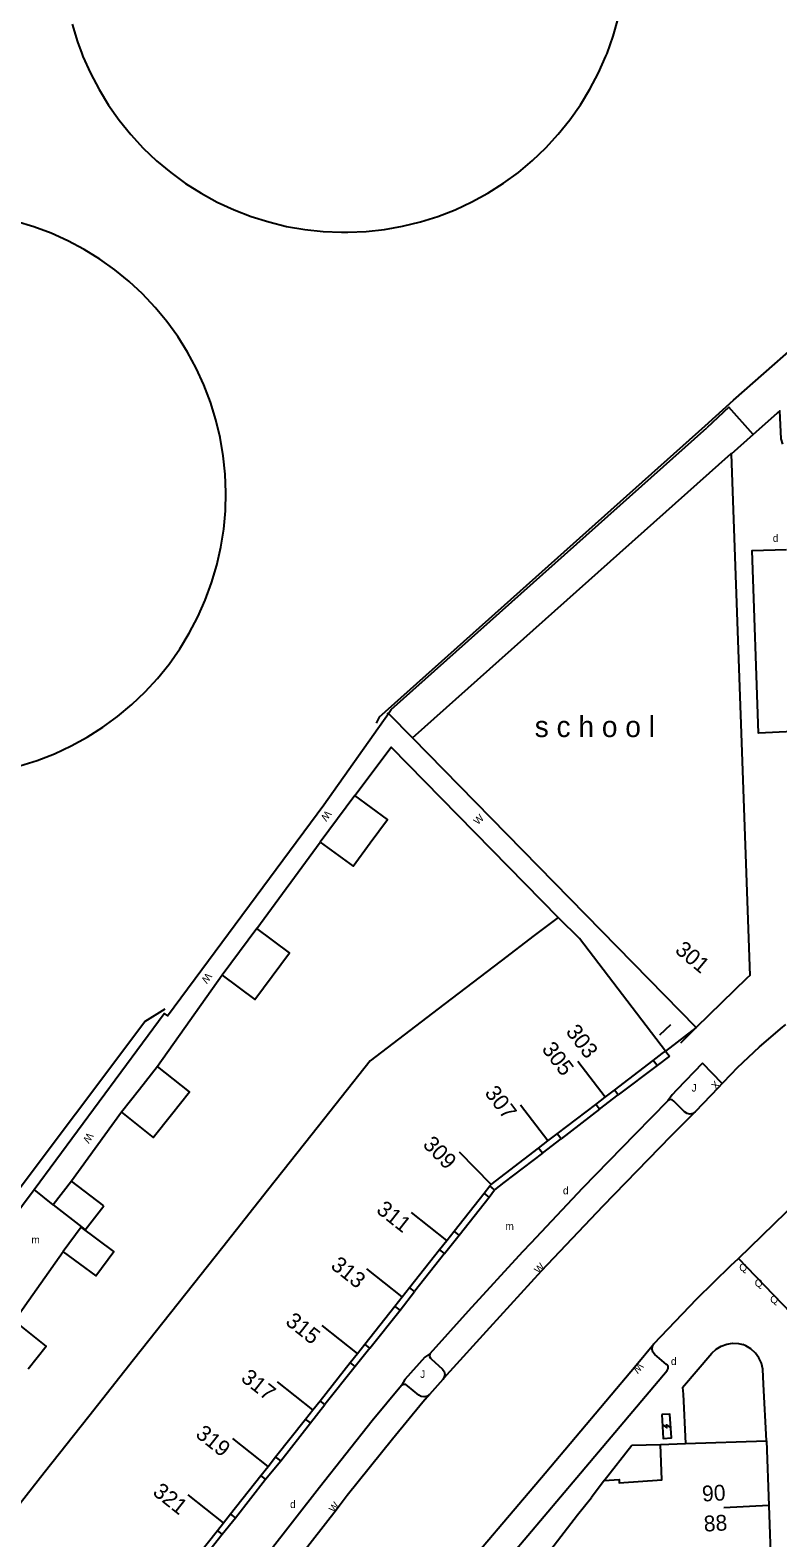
# Model space of a CAD drawing. Extents: x 134999 to 136502, y 457398 to 459002.
# Drawn here: x 135915.1 to 135965, y 457701.1 to 457801.6 of the extents above; entities that cross this region are included whole.
import ezdxf

# ---------------------------------------------------------------- set-up
doc = ezdxf.new("R2010")
doc.units = 0
for name, color, linetype in [('RI_DGTB_15', 7, 'Continuous'), ('RI_DGTB_2', 7, 'Continuous'), ('RI_DGTB_23', 7, 'Continuous'), ('RI_DGTB_29', 7, 'Continuous'), ('RI_DGTB_30', 7, 'Continuous'), ('RI_DGTB_31', 7, 'Continuous'), ('RI_DGTB_35', 7, 'Continuous'), ('RI_DGTB_36', 7, 'Continuous'), ('RI_DGTB_4', 7, 'Continuous'), ('RI_DGTB_40', 7, 'Continuous'), ('RI_DGTB_43', 7, 'Continuous'), ('RI_DGTB_48', 7, 'Continuous'), ('RI_DGTB_49', 7, 'Continuous'), ('RI_DGTB_53', 7, 'Continuous'), ('RI_DGTB_54', 7, 'Continuous'), ('RI_DGTB_58', 7, 'Continuous'), ('RI_DGTB_6', 7, 'Continuous')]:
    doc.layers.add(name, color=color, linetype=linetype)

msp = doc.modelspace()

# ---------------------------------------------------------------- linework, layer by layer
at = {"layer": 'RI_DGTB_15'}
for p, q in [((135953.452, 457730.428), (135951.632, 457732.813)), ((135949.64, 457727.511), (135947.82, 457729.896)), ((135945.853, 457724.613), (135943.75, 457726.752)), ((135942.9, 457720.878), (135940.547, 457722.739)), ((135939.924, 457717.114), (135937.571, 457718.975)), ((135936.947, 457713.348), (135934.594, 457715.209)), ((135933.971, 457709.584), (135931.618, 457711.445)), ((135930.992, 457705.817), (135928.639, 457707.678)), ((135928.016, 457702.052), (135925.663, 457703.913)), ((135964.36, 457703.198), (135961.364, 457703.042))]:
    msp.add_line(p, q, dxfattribs=at)
at = {"layer": 'RI_DGTB_2'}
for p, q in [((135950.332, 457742.417), (135951.735, 457741.013)), ((135953.38, 457704.879), (135952.535, 457703.744))]:
    msp.add_line(p, q, dxfattribs=at)
for points in [[(135940.618, 457754.378), (135961.849, 457773.338), (135961.85, 457773.304)], [(135961.85, 457773.304), (135963.094, 457738.544)], [(135959.514, 457735.079), (135940.618, 457754.378)], [(135950.332, 457742.417), (135948.719, 457741.197), (135946.513, 457739.514)], [(135957.482, 457733.498), (135951.735, 457741.013)], [(135946.513, 457739.514), (135942.697, 457736.603)], [(135962.903, 457738.359), (135959.514, 457735.079)], [(135963.094, 457738.544), (135962.903, 457738.359)], [(135942.697, 457736.603), (135937.783, 457732.853)], [(135956.655, 457732.879), (135957.264, 457733.331), (135957.482, 457733.498)], [(135937.783, 457732.853), (135933.926, 457727.972)], [(135954.077, 457730.906), (135956.655, 457732.879)], [(135952.827, 457729.95), (135953.452, 457730.428)], [(135953.452, 457730.428), (135954.077, 457730.906)], [(135950.261, 457727.986), (135952.827, 457729.95)], [(135933.926, 457727.972), (135930.949, 457724.205)], [(135949.013, 457727.031), (135949.64, 457727.511)], [(135949.64, 457727.511), (135950.261, 457727.986)], [(135945.853, 457724.613), (135949.013, 457727.031)], [(135945.391, 457724.029), (135945.77, 457724.508)], [(135945.77, 457724.508), (135945.853, 457724.613)], [(135930.949, 457724.205), (135927.974, 457720.44)], [(135943.391, 457721.499), (135945.391, 457724.029)], [(135942.9, 457720.878), (135943.391, 457721.499)], [(135927.974, 457720.44), (135924.997, 457716.673)], [(135940.415, 457717.734), (135942.421, 457720.272)], [(135942.421, 457720.272), (135942.9, 457720.878)], [(135939.924, 457717.114), (135940.415, 457717.734)], [(135924.997, 457716.673), (135922.022, 457712.908)], [(135937.434, 457713.964), (135939.441, 457716.502)], [(135939.441, 457716.502), (135939.924, 457717.114)], [(135936.463, 457712.736), (135936.947, 457713.348)], [(135936.947, 457713.348), (135937.434, 457713.964)], [(135922.022, 457712.908), (135919.045, 457709.141)], [(135934.453, 457710.194), (135936.463, 457712.736)], [(135933.971, 457709.584), (135934.453, 457710.194)], [(135919.045, 457709.141), (135916.069, 457705.375)], [(135933.484, 457708.968), (135933.971, 457709.584)], [(135931.494, 457706.452), (135933.484, 457708.968)], [(135930.992, 457705.817), (135931.494, 457706.452)], [(135916.069, 457705.375), (135913.093, 457701.609)], [(135928.485, 457702.646), (135930.508, 457705.205)], [(135930.508, 457705.205), (135930.992, 457705.817)], [(135944.221, 457692.971), (135951.611, 457702.579), (135952.535, 457703.744)], [(135928.016, 457702.052), (135928.485, 457702.646)], [(135925.039, 457698.287), (135927.617, 457701.547)], [(135927.617, 457701.547), (135928.016, 457702.052)]]:
    msp.add_lwpolyline(points, dxfattribs=at)
at = {"layer": 'RI_DGTB_23'}
for p, q in [((135959.514, 457735.079), (135957.482, 457733.498)), ((135916.662, 457723.248), (135915.391, 457724.264))]:
    msp.add_line(p, q, dxfattribs=at)
at = {"layer": 'RI_DGTB_29'}
for points in [[(135957.227, 457709.273), (135957.328, 457707.677), (135957.868, 457707.711), (135957.767, 457709.307), (135957.227, 457709.273)], [(135957.309, 457708.577), (135957.554, 457708.392), (135957.541, 457708.592), (135957.786, 457708.407)]]:
    msp.add_lwpolyline(points, dxfattribs=at)
at = {"layer": 'RI_DGTB_4'}
msp.add_line((135964.36, 457703.198), (135964.522, 457698.712), dxfattribs=at)
for points in [[(135953.38, 457704.879), (135954.379, 457704.939), (135954.383, 457704.729), (135957.229, 457704.91), (135957.132, 457707.284)], [(135957.132, 457707.284), (135958.818, 457707.34)], [(135958.818, 457707.34), (135964.204, 457707.52)], [(135964.204, 457707.52), (135964.36, 457703.198)]]:
    msp.add_lwpolyline(points, dxfattribs=at)
at = {"layer": 'RI_DGTB_48'}
for q in [(135960.12, 457775.174), (135938.189, 457755.355)]:
    msp.add_line((135938.397, 457755.772), q, dxfattribs=at)
for points in [[(135960.12, 457775.174), (135962.016, 457776.888), (135972.114, 457785.782), (135972.515, 457788.117)], [(135938.928, 457755.987), (135938.984, 457756.035)], [(135938.984, 457756.035), (135939.008, 457756.011)], [(135939.008, 457756.011), (135940.618, 457754.378)], [(135903.886, 457730.348), (135913.539, 457723.165), (135922.782, 457735.475), (135924.132, 457736.325)]]:
    msp.add_lwpolyline(points, dxfattribs=at)
at = {"layer": 'RI_DGTB_49'}
for p, q in [((135957.804, 457735.258), (135957.083, 457734.561)), ((135959.521, 457735.064), (135958.478, 457734.033))]:
    msp.add_line(p, q, dxfattribs=at)
at = {"layer": 'RI_DGTB_53'}
for p, q in [((135939.191, 457756.273), (135960.223, 457775.058)), ((135934.698, 457749.927), (135938.684, 457755.547)), ((135930.24, 457741.671), (135934.469, 457747.436)), ((135927.933, 457738.566), (135923.625, 457732.473)), ((135957.482, 457733.498), (135957.732, 457733.163)), ((135956.911, 457732.533), (135954.32, 457730.589)), ((135956.911, 457732.533), (135956.655, 457732.879)), ((135957.732, 457733.163), (135956.911, 457732.533)), ((135961.852, 457731.957), (135962.28, 457732.411)), ((135953.077, 457729.623), (135954.32, 457730.589)), ((135954.32, 457730.589), (135954.077, 457730.906)), ((135953.077, 457729.623), (135950.515, 457727.654)), ((135953.077, 457729.623), (135952.827, 457729.95)), ((135957.633, 457730.177), (135955.462, 457727.954)), ((135959.456, 457729.455), (135957.833, 457727.827)), ((135958.752, 457729.453), (135958.039, 457730.17)), ((135949.267, 457726.699), (135950.515, 457727.654)), ((135950.515, 457727.654), (135950.261, 457727.986)), ((135949.267, 457726.699), (135946.698, 457724.745)), ((135949.267, 457726.699), (135949.013, 457727.031)), ((135945.731, 457723.76), (135946.087, 457724.258)), ((135946.087, 457724.258), (135945.77, 457724.508)), ((135946.698, 457724.745), (135946.087, 457724.258)), ((135943.731, 457721.23), (135945.731, 457723.76)), ((135945.731, 457723.76), (135945.391, 457724.029)), ((135942.755, 457720.008), (135943.731, 457721.23)), ((135942.755, 457720.008), (135940.756, 457717.465)), ((135939.794, 457716.223), (135940.756, 457717.465)), ((135937.761, 457713.706), (135939.794, 457716.223)), ((135937.761, 457713.706), (135936.785, 457712.482)), ((135957.548, 457712.614), (135956.763, 457713.28)), ((135936.785, 457712.482), (135934.769, 457709.945)), ((135941.864, 457712.992), (135942.606, 457712.307)), ((135941.034, 457710.567), (135940.289, 457711.183)), ((135942.642, 457711.607), (135941.746, 457710.614)), ((135933.809, 457708.711), (135934.769, 457709.945)), ((135931.83, 457706.186), (135933.809, 457708.711)), ((135930.817, 457704.96), (135931.83, 457706.186)), ((135928.806, 457702.393), (135930.817, 457704.96)), ((135928.806, 457702.393), (135928.485, 457702.646)), ((135927.939, 457701.293), (135927.617, 457701.547))]:
    msp.add_line(p, q, dxfattribs=at)
for points in [[(135963.309, 457774.606), (135961.688, 457776.433), (135960.223, 457775.058)], [(135965.304, 457773.964), (135965.187, 457774.325), (135965.105, 457776.193), (135963.309, 457774.606)], [(135963.309, 457774.606), (135961.85, 457773.304)], [(135965.979, 457754.807), (135963.665, 457754.697), (135963.245, 457766.868), (135965.542, 457766.945)], [(135938.684, 457755.547), (135939.008, 457756.011)], [(135939.008, 457756.011), (135939.191, 457756.273)], [(135936.769, 457750.551), (135939.182, 457753.763), (135950.332, 457742.417)], [(135915.391, 457724.264), (135924.054, 457736.006), (135924.293, 457735.843), (135934.698, 457749.927)], [(135962.28, 457732.411), (135963.749, 457733.789), (135965.272, 457735.107), (135965.485, 457735.283)], [(135959.938, 457732.69), (135958.224, 457730.916), (135957.909, 457730.594), (135957.633, 457730.177)], [(135961.261, 457731.343), (135959.938, 457732.69)], [(135961.261, 457731.343), (135961.005, 457731.076), (135959.456, 457729.455)], [(135961.852, 457731.957), (135961.261, 457731.343)], [(135958.039, 457730.17), (135957.923, 457730.254), (135957.78, 457730.265), (135957.653, 457730.198), (135957.633, 457730.177)], [(135921.214, 457729.426), (135917.894, 457724.836)], [(135959.456, 457729.455), (135959.296, 457729.345), (135959.102, 457729.306), (135958.909, 457729.346), (135958.752, 457729.453)], [(135962.342, 457719.683), (135966.301, 457723.52), (135971.336, 457728.415)], [(135955.462, 457727.954), (135951.951, 457724.356), (135948.498, 457720.703), (135947.95, 457720.113)], [(135957.833, 457727.827), (135953.295, 457723.153), (135949.188, 457718.822)], [(135913.853, 457722.179), (135915.391, 457724.264)], [(135918.526, 457721.76), (135918.547, 457721.787)], [(135943.731, 457721.23), (135943.391, 457721.499)], [(135942.755, 457720.008), (135942.421, 457720.272)], [(135917.337, 457720.124), (135914.082, 457715.516)], [(135947.95, 457720.113), (135944.32, 457716.155), (135941.758, 457713.318)], [(135956.706, 457713.983), (135959.573, 457716.986), (135961.841, 457719.207), (135962.342, 457719.683)], [(135962.342, 457719.683), (135962.904, 457719.106), (135967.605, 457714.213)], [(135949.188, 457718.822), (135945.735, 457715.046), (135942.886, 457711.894), (135942.642, 457711.607)], [(135940.756, 457717.465), (135940.415, 457717.734)], [(135939.794, 457716.223), (135939.441, 457716.502)], [(135937.761, 457713.706), (135937.434, 457713.964)], [(135941.758, 457713.318), (135941.435, 457713.099), (135940.104, 457711.607), (135939.891, 457711.201)], [(135941.758, 457713.318), (135941.751, 457713.148), (135941.822, 457713.025), (135941.864, 457712.992)], [(135942.295, 457696.905), (135942.819, 457697.532), (135949.455, 457705.364), (135955.523, 457712.562), (135956.706, 457713.983)], [(135956.763, 457713.28), (135956.638, 457713.433), (135956.584, 457713.622), (135956.609, 457713.817), (135956.706, 457713.983)], [(135958.616, 457711.073), (135960.566, 457713.354)], [(135960.566, 457713.354), (135960.853, 457713.623), (135961.189, 457713.829), (135961.56, 457713.963), (135961.95, 457714.02), (135962.344, 457713.997), (135962.623, 457713.933)], [(135963.964, 457712.294), (135963.871, 457712.688), (135963.704, 457713.051), (135963.468, 457713.374), (135963.172, 457713.644), (135962.829, 457713.849), (135962.623, 457713.933)], [(135936.785, 457712.482), (135936.463, 457712.736)], [(135942.606, 457712.307), (135942.723, 457712.146), (135942.768, 457711.953), (135942.734, 457711.757), (135942.642, 457711.607)], [(135943.943, 457696.054), (135951.565, 457705.082), (135957.576, 457712.213)], [(135957.576, 457712.213), (135957.65, 457712.336), (135957.648, 457712.478), (135957.571, 457712.597), (135957.548, 457712.614)], [(135964.204, 457707.52), (135964.007, 457711.292), (135963.964, 457712.294)], [(135939.891, 457711.201), (135937.936, 457708.847), (135934.408, 457704.407), (135929.176, 457697.669), (135925.613, 457693.073)], [(135940.289, 457711.183), (135940.162, 457711.267), (135940.017, 457711.272), (135939.891, 457711.201)], [(135941.746, 457710.614), (135941.306, 457710.092), (135939.282, 457707.641), (135936.259, 457703.87), (135935.526, 457702.906), (135930.645, 457696.623), (135927.198, 457692.179), (135926.623, 457691.426)], [(135934.769, 457709.945), (135934.453, 457710.194)], [(135941.746, 457710.614), (135941.584, 457710.494), (135941.388, 457710.446), (135941.188, 457710.477), (135941.034, 457710.567)], [(135958.616, 457711.073), (135958.649, 457710.641), (135958.818, 457707.34)], [(135933.809, 457708.711), (135933.484, 457708.968)], [(135931.83, 457706.186), (135931.494, 457706.452)], [(135930.817, 457704.96), (135930.508, 457705.205)], [(135927.939, 457701.293), (135928.806, 457702.393)], [(135923.738, 457695.964), (135927.939, 457701.293)]]:
    msp.add_lwpolyline(points, dxfattribs=at)
at = {"layer": 'RI_DGTB_54'}
for points in [[(135953.38, 457704.879), (135955.234, 457707.238)], [(135955.234, 457707.238), (135957.132, 457707.284)]]:
    msp.add_lwpolyline(points, dxfattribs=at)
at = {"layer": 'RI_DGTB_58'}
for points in [[(135917.924, 457801.957), (135918.285, 457800.784), (135918.574, 457800)], [(135917.924, 457801.957), (135918.285, 457800.784), (135918.574, 457800)], [(135953.577, 457800), (135953.989, 457801.155), (135954.325, 457802.335)], [(135953.577, 457800), (135953.989, 457801.155), (135954.325, 457802.335)], [(135918.574, 457800), (135918.651, 457799.807), (135919.149, 457798.686), (135919.72, 457797.601), (135920.361, 457796.555), (135921.068, 457795.553), (135921.839, 457794.599), (135922.671, 457793.697), (135923.56, 457792.852), (135924.501, 457792.066), (135925.492, 457791.343), (135926.528, 457790.686), (135927.605, 457790.099), (135928.718, 457789.582), (135929.862, 457789.14), (135931.032, 457788.773), (135932.224, 457788.482), (135933.432, 457788.271), (135934.651, 457788.138), (135935.877, 457788.085), (135936.298, 457788.085)], [(135936.298, 457788.085), (135937.523, 457788.14), (135938.742, 457788.274), (135939.95, 457788.487), (135941.142, 457788.779), (135942.311, 457789.148), (135943.455, 457789.592), (135944.567, 457790.11), (135945.643, 457790.699), (135946.678, 457791.357), (135947.668, 457792.081), (135948.609, 457792.868), (135949.496, 457793.714), (135950.327, 457794.617), (135951.096, 457795.572), (135951.802, 457796.575), (135952.442, 457797.622), (135953.011, 457798.708), (135953.509, 457799.829), (135953.577, 457800)], [(135914.436, 457752.511), (135915.605, 457752.88), (135916.749, 457753.324), (135917.861, 457753.842), (135918.937, 457754.431), (135919.972, 457755.089), (135920.962, 457755.813), (135921.903, 457756.6), (135922.79, 457757.446), (135923.621, 457758.349), (135924.39, 457759.304), (135925.096, 457760.307), (135925.736, 457761.354), (135926.305, 457762.44), (135926.803, 457763.561), (135927.226, 457764.713), (135927.574, 457765.889), (135927.844, 457767.085), (135928.035, 457768.297), (135928.147, 457769.518), (135928.18, 457770.745), (135928.132, 457771.97), (135928.005, 457773.19), (135927.798, 457774.399), (135927.513, 457775.592), (135927.151, 457776.764), (135926.713, 457777.91), (135926.202, 457779.025), (135925.618, 457780.104), (135924.966, 457781.143), (135924.248, 457782.137), (135923.466, 457783.082), (135922.624, 457783.974), (135921.726, 457784.81), (135920.776, 457785.585), (135919.777, 457786.296), (135918.734, 457786.941), (135917.65, 457787.517), (135916.532, 457788.021), (135915.383, 457788.451), (135914.209, 457788.805)]]:
    msp.add_lwpolyline(points, dxfattribs=at)
at = {"layer": 'RI_DGTB_6'}
for p, q in [((135917.894, 457724.836), (135916.662, 457723.248)), ((135920.036, 457723.176), (135917.894, 457724.836)), ((135918.804, 457721.587), (135920.036, 457723.176))]:
    msp.add_line(p, q, dxfattribs=at)
for points in [[(135936.769, 457750.551), (135935.619, 457748.994)], [(135937.799, 457747.384), (135938.949, 457748.941), (135936.769, 457750.551)], [(135935.619, 457748.994), (135934.469, 457747.436)], [(135934.469, 457747.436), (135936.649, 457745.826), (135937.799, 457747.384)], [(135930.24, 457741.671), (135929.086, 457740.118)], [(135931.261, 457738.502), (135932.415, 457740.055), (135930.24, 457741.671)], [(135929.086, 457740.118), (135927.933, 457738.566)], [(135927.933, 457738.566), (135930.108, 457736.95), (135931.261, 457738.502)], [(135923.625, 457732.473), (135922.418, 457730.95)], [(135924.543, 457729.267), (135925.749, 457730.791), (135923.625, 457732.473)], [(135922.418, 457730.95), (135921.212, 457729.427), (135921.214, 457729.426)], [(135921.214, 457729.426), (135923.337, 457727.744), (135924.543, 457729.267)], [(135916.662, 457723.248), (135918.547, 457721.787)], [(135918.526, 457721.76), (135917.322, 457720.135), (135917.337, 457720.124)], [(135917.337, 457720.124), (135919.499, 457718.521), (135920.703, 457720.145), (135918.526, 457721.76)], [(135918.547, 457721.787), (135918.804, 457721.587)], [(135915.002, 457712.313), (135916.206, 457713.834), (135914.082, 457715.516)]]:
    msp.add_lwpolyline(points, dxfattribs=at)

# ---------------------------------------------------------------- texts
at = {"layer": 'RI_DGTB_29'}
for p in [(135964.625, 457767.45), (135950.641, 457723.958), (135957.838, 457712.579), (135932.455, 457703.042)]:
    msp.add_text('d', height=0.5, dxfattribs=at).set_placement(p)
at = {"layer": 'RI_DGTB_30'}
for s, rotation, p in [('W', 233.08981, (135934.849, 457749.586)), ('W', 44.74342, (135944.972, 457748.546)), ('W', 234.36732, (135926.879, 457738.763)), ('X', 46.10203, (135960.832, 457730.896)), ('W', 237.13223, (135918.967, 457728.11)), ('W', 46.58948, (135949.037, 457718.621)), ('W', 229.87178, (135955.665, 457712.77)), ('W', 52.71495, (135935.394, 457702.693))]:
    msp.add_text(s, height=0.5, rotation=rotation, dxfattribs=at).set_placement(p)
at = {"layer": 'RI_DGTB_31'}
for s, p in [('J', (135959.214, 457730.805)), ('Q', (135962.394, 457718.829)), ('Q', (135963.427, 457717.788)), ('Q', (135964.459, 457716.69)), ('J', (135941.127, 457711.717))]:
    msp.add_text(s, height=0.5, dxfattribs=at).set_placement(p)
at = {"layer": 'RI_DGTB_35'}
for s, rotation, p in [('301', 319.9996, (135958.046, 457740.126)), ('303', 307.3675, (135950.788, 457734.782)), ('90', 3.2189, (135959.938, 457703.467))]:
    msp.add_text(s, height=1.054, rotation=rotation, dxfattribs=at).set_placement(p)
at = {"layer": 'RI_DGTB_36'}
for s, rotation, p in [('305', 307.3675, (135949.185, 457733.623)), ('307', 307.3675, (135945.378, 457730.7)), ('309', 314.5254, (135941.241, 457727.213)), ('311', 321.6803, (135938.135, 457722.793)), ('313', 321.6803, (135935.098, 457719.077)), ('315', 321.6803, (135932.08, 457715.343)), ('317', 321.6803, (135929.11, 457711.574)), ('319', 321.6803, (135926.087, 457707.843)), ('321', 321.6803, (135923.232, 457703.982)), ('88', 3.2196, (135960.053, 457701.464))]:
    msp.add_text(s, height=1.054, rotation=rotation, dxfattribs=at).set_placement(p)
at = {"layer": 'RI_DGTB_40'}
msp.add_text('s c h o o l', height=1.4, dxfattribs=at).set_placement((135948.76, 457754.436))
at = {"layer": 'RI_DGTB_43'}
for p in [(135946.811, 457721.583), (135915.217, 457720.675)]:
    msp.add_text('m', height=0.5, dxfattribs=at).set_placement(p)

doc.saveas('drawing.dxf')
